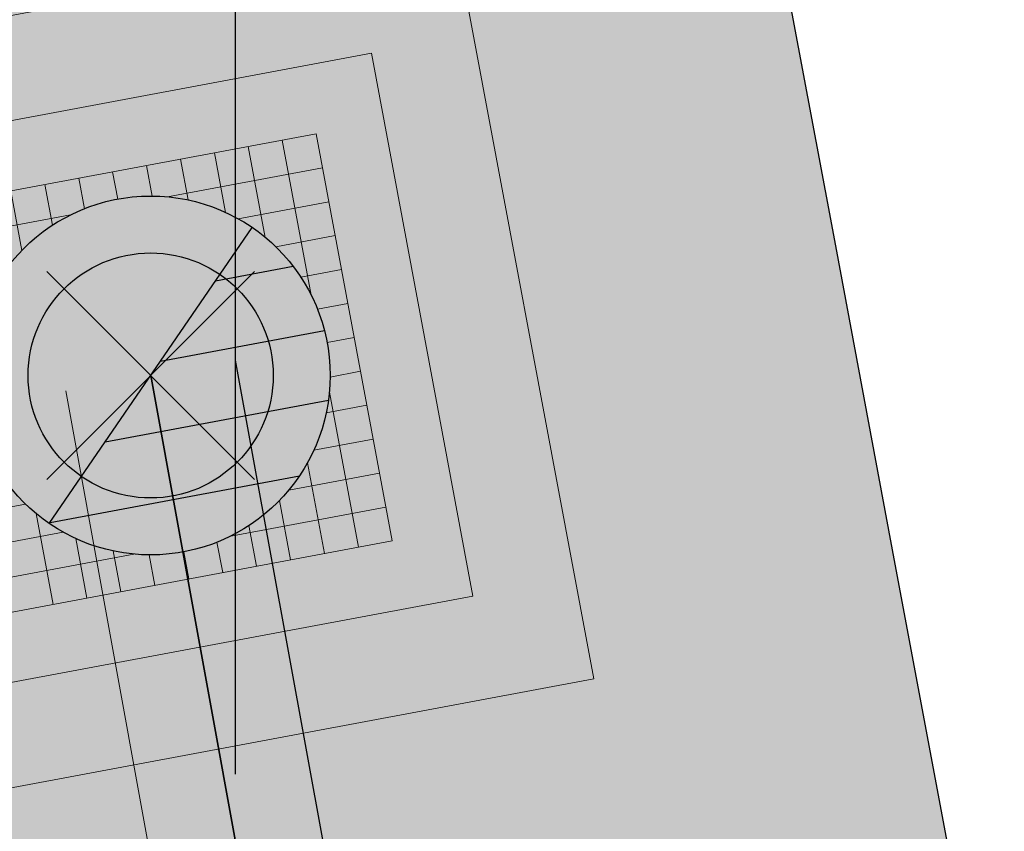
# Model space of a CAD drawing. Extents: x 98477 to 100410, y 398052 to 398969.
# Tile 331 of 374: x 98846.3 to 98847.72, y 398427.01 to 398428.19. Entities that reach past the tile are written whole.
import ezdxf
from ezdxf.enums import TextEntityAlignment as Align

# ---------------------------------------------------------------- set-up
doc = ezdxf.new("R2010")
doc.units = 0
doc.linetypes.add('AL-NUTSTRACE', pattern=[17, 5, -3.5, 0, -3.5, 5])
doc.linetypes.add('RI-DWA', pattern=[9.75, 4.5, -0.75, 0.75, -0.75, 0.75, -0.75, 0.75, -0.75])
for name, color, linetype, lineweight in [('N-GW-hoogtelijn laagte NAP +8.00', 80, 'AL-HOOGTELIJN +8.00', 18), ('N-GW-hoogtelijn laagte NAP +8.50', 70, 'AL-HOOGTELIJN +8.50', 18), ('N-KO-kantverharding', 2, 'Continuous', 25), ('N-RI-DWA b.o.b.', 24, 'Continuous', 25), ('N-RI-DWA hoofdriool', 24, 'RI-DWA', 35), ('N-RI-DWA hoofdriool buiswand', 24, 'Continuous', 13), ('N-RI-DWA put', 1, 'Continuous', 25), ('N-RI-DWA putdeksel', 7, 'Continuous', 18), ('N-RI-DWA putnummer', 24, 'Continuous', 18), ('N-RI-DWA putwand', 7, 'Continuous', 18), ("N-VH-arcering 'MAT' grijs 251", 251, 'Continuous', 18), ('N-VH-arcering printbeton', 8, 'Continuous', 9), ('X-AL-hoogtelijn - Niv 1', 1, 'AL-HOOGTELIJN', 18), ('X-AL-nutstrace VERWERKT', 252, 'AL-NUTSTRACE', 18)]:
    doc.layers.add(name, color=color, linetype=linetype, lineweight=lineweight)
doc.layers.add('X-AL-contourlijnen', color=30, linetype='Continuous', plot=False)
doc.layers.add('X-AL-hulplijn riolering', color=30, linetype='Continuous', plot=False)
doc.styles.add('CS Annotative', font='arial.ttf')
doc.styles.get("Standard").update_dxf_attribs({"font": 'txt.shx'})
doc.linetypes.add('AL-HOOGTELIJN', pattern='A,10,-1.5,["H",Standard,S=0.9,R=0,X=-0.3,Y=-0.45],-1.5,30', length=43)
doc.linetypes.add('AL-HOOGTELIJN +8.00', pattern='A,7.5,-1.5,["+8.00",Standard,S=0.9,R=0,X=-0.3,Y=-0.45],-4.5,22.5', length=36)
doc.linetypes.add('AL-HOOGTELIJN +8.50', pattern='A,7.5,-1.5,["+8.50",Standard,S=0.9,R=0,X=-0.3,Y=-0.45],-4.5,22.5', length=36)

# ---------------------------------------------------------------- blocks, each defined once
blk = doc.blocks.new('*U83')
h = blk.add_hatch()
h.set_pattern_fill('ANSI31', color=256, scale=0.8, angle=145.5930459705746)
h.set_pattern_definition([(190.5930459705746, (-2.801958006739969e-16, -1.704510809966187e-16), (0.01838320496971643, -0.09829576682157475), [])])
h.paths.add_polyline_path([(-0.1469174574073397, -0.2145116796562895, 0.6032799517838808), (0.26, -1.318389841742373e-16, 0.2474427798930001), (0.1469174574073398, 0.2145116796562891)])
at = {"flags": 128}
blk.add_lwpolyline([(-0.1469174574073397, -0.2145116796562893), (0.1469174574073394, 0.2145116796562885)], dxfattribs=at)
blk.add_circle((-6.19353535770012e-17, -1.296321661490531e-16), 0.26)
at = {"layer": 'N-RI-DWA putdeksel', "flags": 128}
blk.add_lwpolyline([(-0.2397376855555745, -0.350036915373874), (0.350036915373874, -0.2397376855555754), (0.2397376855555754, 0.3500369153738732), (-0.3500369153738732, 0.2397376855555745)], close=True, dxfattribs=at)
at = {"layer": 'N-RI-DWA putdeksel', "lineweight": 5, "flags": 128}
for points in [[(0.1414419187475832, 0.3316537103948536), (0.1660510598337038, 0.2000676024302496)], [(0.1905898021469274, 0.3408453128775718), (0.2326111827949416, 0.1161552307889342)], [(0.09229403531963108, 0.3224621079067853), (0.1084036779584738, 0.2363231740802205)], [(-0.006001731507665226, 0.3040789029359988), (0.002243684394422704, 0.2599903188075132)], [(0.02423920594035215, 0.2588676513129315), (0.2489292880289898, 0.3008890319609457)], [(0.04314615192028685, 0.3132705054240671), (0.0541760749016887, 0.254293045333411)], [(-0.1042974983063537, 0.2856956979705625), (-0.09605208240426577, 0.2416071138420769)], [(-0.05514961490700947, 0.2948873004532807), (-0.04779633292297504, 0.2555689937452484)], [(-0.1534453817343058, 0.2765040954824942), (-0.1424154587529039, 0.217526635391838)], [(-0.20259326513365, 0.2673124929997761), (-0.1864836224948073, 0.1811735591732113)], [(0.126534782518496, 0.2271320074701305), (0.2581208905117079, 0.2517411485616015)], [(-0.3408453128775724, 0.1905898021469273), (-0.1161552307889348, 0.2326111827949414)], [(0.1811735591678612, 0.1864836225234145), (0.267312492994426, 0.2025932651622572)], [(0.2175266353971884, 0.1424154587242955), (0.2765040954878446, 0.1534453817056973)], [(0.2416071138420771, 0.09605208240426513), (0.2856956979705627, 0.1042974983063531)], [(0.2555689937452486, 0.04779633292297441), (0.2948873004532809, 0.05514961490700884)], [(0.2599903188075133, -0.002243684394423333), (0.3040789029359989, 0.006001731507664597)], [(0.2588676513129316, -0.02423920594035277), (0.3008890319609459, -0.2489292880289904)], [(0.2542930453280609, -0.05417607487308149), (0.3132705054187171, -0.04314615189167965)], [(0.2363231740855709, -0.1084036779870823), (0.3224621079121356, -0.09229403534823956)], [(0.227132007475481, -0.1265347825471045), (0.2517411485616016, -0.2581208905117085)], [(0.200067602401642, -0.1660510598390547), (0.3316537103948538, -0.1414419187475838)], [(0.1864836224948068, -0.1811735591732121), (0.2025932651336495, -0.2673124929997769)], [(-0.2673124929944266, -0.202593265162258), (-0.1811735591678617, -0.1864836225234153)], [(0.1161552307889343, -0.2326111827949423), (0.340845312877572, -0.1905898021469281)], [(-0.1660510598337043, -0.2000676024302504), (-0.1414419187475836, -0.3316537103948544)], [(-0.2581208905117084, -0.2517411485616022), (-0.1265347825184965, -0.2271320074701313)], [(0.1424154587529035, -0.2175266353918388), (0.1534453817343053, -0.276504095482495)], [(-0.1084036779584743, -0.2363231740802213), (-0.09229403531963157, -0.3224621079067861)], [(0.09605208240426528, -0.2416071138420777), (0.1042974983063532, -0.2856956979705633)], [(-0.05417607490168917, -0.2542930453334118), (-0.04314615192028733, -0.313270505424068)], [(0.04779633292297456, -0.2555689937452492), (0.05514961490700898, -0.2948873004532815)], [(-0.2489292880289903, -0.3008890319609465), (-0.02423920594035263, -0.2588676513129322)], [(-0.002243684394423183, -0.2599903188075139), (0.006001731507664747, -0.3040789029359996)]]:
    blk.add_lwpolyline(points, dxfattribs=at)
at = {"layer": 'N-RI-DWA putwand', "flags": 128}
for points in [[(-0.4395190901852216, -0.641734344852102), (0.6417343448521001, -0.4395190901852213), (0.4395190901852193, 0.6417343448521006), (-0.6417343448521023, 0.4395190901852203)], [(-0.3196502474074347, -0.4667158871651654), (0.4667158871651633, -0.3196502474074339), (0.3196502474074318, 0.4667158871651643), (-0.4667158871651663, 0.3196502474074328)]]:
    blk.add_lwpolyline(points, close=True, dxfattribs=at)
blk = doc.blocks.new('*U230')
at = {"layer": 'X-AL-hulplijn riolering', "flags": 128}
for points in [[(4.403187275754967e-16, -3), (4.403187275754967e-16, 3)], [(1.790723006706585, -9.838359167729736), (4.005566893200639e-16, 2.671894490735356e-16)]]:
    blk.add_lwpolyline(points, dxfattribs=at)
at = {"layer": 'N-RI-DWA b.o.b.', "linetype": 'Continuous', "style": 'CS Annotative'}
blk.add_attdef('B.o.b.rechts', text='', height=0.5000000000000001, rotation=280.3157286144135, dxfattribs=at).set_placement((0.5367922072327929, -0.7154398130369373), align=Align.MIDDLE_LEFT)
blk = doc.blocks.new('*U619')
at = {"layer": 'X-AL-hulplijn riolering'}
for points in [[(-0.6275572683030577, 0.6275572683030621), (7.682743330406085e-16, 0), (0.6275572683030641, 0.6275572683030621, 0.4142135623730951)], [(3.290701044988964e-15, 0), (-0.6275572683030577, -0.6275572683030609, 0.4142135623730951), (0.6275572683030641, -0.6275572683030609)]]:
    blk.add_hatch(color=256, dxfattribs=at).paths.add_polyline_path(points)
for points in [[(0.7530687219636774, -0.7530687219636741), (-0.7530687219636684, 0.7530687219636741)], [(0.7530687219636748, 0.7530687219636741), (-0.7530687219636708, -0.7530687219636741)]]:
    blk.add_lwpolyline(points, dxfattribs=at)
blk.add_circle((3.290701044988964e-15, 0), 0.8875, dxfattribs=at)
at = {"style": 'CS Annotative'}
for tag, height, p in [('HOOGTE', 2.5, (-8.824797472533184, 19.08939705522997)), ('NR', 1.5, (-8.27482803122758, 15.17616114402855))]:
    blk.add_attdef(tag, text='', height=height, rotation=7.999999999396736, dxfattribs=at).set_placement(p, align=Align.MIDDLE_CENTER)

msp = doc.modelspace()

# ---------------------------------------------------------------- hatches: boundary and pattern name
at = {"layer": "N-VH-arcering 'MAT' grijs 251"}
h = msp.add_hatch(color=256, dxfattribs=at)
h.dxf.hatch_style = 1
edge = h.paths.add_edge_path()
edge.add_line((98801.70985258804, 398275.5025756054), (98759.07881222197, 398269.5111736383))
edge.add_arc((98758.55691309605, 398273.2246788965), 3.749999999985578, 188.0000000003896, 277.9999999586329, ccw=False)
edge.add_line((98754.84340783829, 398272.7027797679), (98754.7320693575, 398273.4949942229))
edge.add_arc((98759.43584268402, 398274.1560664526), 4.75000000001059, 98.00000000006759, 188.0000000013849, ccw=False)
edge.add_line((98758.77477045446, 398278.859839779), (98802.64364589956, 398285.0252081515))
edge.add_arc((98800.79960231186, 398298.1462600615), 13.24999999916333, 278.0000000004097, 315.3695932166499)
edge.add_arc((98814.32101528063, 398284.7981743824), 5.750000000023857, 97.99999999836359, 135.3695932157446, ccw=False)
edge.add_line((98813.52076995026, 398290.4922157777), (98817.94515990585, 398291.114023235))
edge.add_arc((98818.74540523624, 398285.4199818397), 5.750000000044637, 8.00000000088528, 97.99999999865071, ccw=False)
edge.add_line((98824.43944663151, 398286.2202271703), (98832.12180180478, 398231.5574297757))
edge.add_arc((98824.4472242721, 398230.4788382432), 7.74999999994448, -36.90337989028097, 8.000000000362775, ccw=False)
edge.add_line((98830.64450586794, 398225.8252159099), (98822.02531955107, 398214.3469478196))
edge.add_arc((98828.62242576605, 398209.3930917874), 8.249999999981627, 143.0966201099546, 188.000000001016)
edge.add_line((98820.45271419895, 398208.2449137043), (98820.95212056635, 398204.6914527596))
edge.add_line((98820.95212056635, 398204.6914527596), (98824.98814049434, 398175.9736787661))
edge.add_line((98824.98814049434, 398175.9736787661), (98826.34507822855, 398166.3185650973))
edge.add_arc((98829.56344945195, 398166.7708776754), 3.249999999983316, 187.9999999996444, 277.9999999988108)
edge.add_line((98830.01576203, 398163.552506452), (98845.49611657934, 398165.7281284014))
edge.add_line((98845.49611657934, 398165.7281284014), (98850.05134969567, 398166.3683246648))
edge.add_line((98850.05134969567, 398166.3683246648), (98871.26042709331, 398169.349066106))
edge.add_line((98871.26042709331, 398169.349066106), (98879.77673248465, 398170.5459547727))
edge.add_line((98879.77673248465, 398170.5459547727), (98895.91810200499, 398172.8144763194))
edge.add_line((98895.91810200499, 398172.8144763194), (98895.01347684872, 398179.2512187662))
edge.add_line((98895.01347684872, 398179.2512187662), (98835.84495974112, 398170.9356259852))
edge.add_arc((98835.18388751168, 398175.6393993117), 4.749999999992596, 188.0000000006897, 277.9999999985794, ccw=False)
edge.add_line((98830.48011418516, 398174.9783270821), (98825.97718274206, 398207.0183491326))
edge.add_arc((98833.65176027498, 398208.096940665), 7.750000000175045, 143.0966201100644, 188.0000000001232, ccw=False)
edge.add_line((98827.4544786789, 398212.7505629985), (98836.07366499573, 398224.2288310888))
edge.add_arc((98829.47655878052, 398229.1826871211), 8.250000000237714, 323.096620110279, 367.9999999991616)
edge.add_line((98837.64627034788, 398230.3308652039), (98837.34238794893, 398232.4931008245))
edge.add_line((98837.34238794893, 398232.4931008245), (98837.34238780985, 398232.493100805))
edge.add_line((98837.34238780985, 398232.493100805), (98829.68786739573, 398286.9578446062))
edge.add_arc((98835.38190879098, 398287.7580899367), 5.749999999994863, 97.99999999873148, 188.0000000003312, ccw=False)
edge.add_line((98834.58166346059, 398293.452131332), (98882.50500414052, 398300.1873176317))
edge.add_arc((98883.61838894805, 398292.2651730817), 8.000000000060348, 11.632034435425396, 97.9999999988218, ccw=False)
edge.add_line((98891.45409032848, 398293.8781776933), (98890.9995, 398296.0865))
edge.add_line((98890.9995, 398296.0865), (98889.023, 398305.688))
edge.add_line((98889.023, 398305.688), (98888.557, 398307.974))
edge.add_line((98888.557, 398307.974), (98887.38477368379, 398314.7597044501))
edge.add_arc((98879.50153614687, 398313.3978799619), 8.00000000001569, -82.00000000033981, 9.801079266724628, ccw=False)
edge.add_line((98880.6149209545, 398305.475735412), (98872.94460748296, 398304.3977431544))
edge.add_arc((98872.42270835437, 398308.1112484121), 3.749999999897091, 189.4265010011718, 278.00000000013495, ccw=False)
edge.add_arc((92946.7354543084, 397324.3039467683), 6003.049999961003, 9.42650100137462, 10.61166010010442)
edge.add_line((98847.1206531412, 398429.7738954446), (98842.31285519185, 398429.0982035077))
edge.add_arc((92946.7354539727, 397324.3039467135), 5998.200000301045, 9.428546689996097, 10.613773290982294, ccw=False)
edge.add_arc((98860.08948650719, 398306.4687901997), 3.840166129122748, -81.43407539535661, 6.657381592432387, ccw=False)
edge.add_line((98860.66146879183, 398302.6714605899), (98847.18483033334, 398300.7774425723))
edge.add_line((98847.18483033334, 398300.7774425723), (98842.62959721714, 398300.1372463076))
edge.add_line((98842.62959721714, 398300.1372463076), (98820.15051205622, 398296.9780169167))
edge.add_arc((98819.35026672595, 398302.672058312), 5.749999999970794, 187.9999999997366, 277.99999999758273, ccw=False)
edge.add_line((98813.65622533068, 398301.8718129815), (98812.30624625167, 398311.4774132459))
edge.add_line((98812.30624625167, 398311.4774132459), (98811.1093575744, 398319.9937186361))
edge.add_line((98811.1093575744, 398319.9937186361), (98809.24443803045, 398333.2633107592))
edge.add_line((98809.24443803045, 398333.2633107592), (98808.67382831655, 398337.3234098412))
edge.add_line((98808.67382831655, 398337.3234098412), (98807.71353391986, 398344.1562595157))
edge.add_line((98807.71353391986, 398344.1562595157), (98807.70657526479, 398344.2057729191))
edge.add_line((98807.70657526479, 398344.2057729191), (98811.66764753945, 398344.7624653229))
edge.add_line((98811.66764753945, 398344.7624653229), (98829.49247277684, 398347.2675811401))
edge.add_line((98829.49247277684, 398347.2675811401), (98831.96814294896, 398347.6155138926))
edge.add_line((98831.96814294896, 398347.6155138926), (98831.06351779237, 398354.0522563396))
edge.add_line((98831.06351779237, 398354.0522563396), (98828.58784762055, 398353.704323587))
edge.add_line((98828.58784762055, 398353.704323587), (98810.76302238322, 398351.1992077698))
edge.add_line((98810.76302238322, 398351.1992077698), (98806.80195010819, 398350.6425153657))
edge.add_line((98806.80195010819, 398350.6425153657), (98806.79499145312, 398350.6920287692))
edge.add_line((98806.79499145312, 398350.6920287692), (98805.14616655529, 398362.4240275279))
edge.add_line((98805.14616655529, 398362.4240275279), (98805.04836903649, 398363.119893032))
edge.add_line((98805.04836903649, 398363.119893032), (98803.99065346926, 398370.6459303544))
edge.add_line((98803.99065346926, 398370.6459303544), (98802.48758397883, 398381.3408254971))
edge.add_line((98802.48758397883, 398381.3408254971), (98801.4298684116, 398388.8668628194))
edge.add_line((98801.4298684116, 398388.8668628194), (98799.92679892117, 398399.561757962))
edge.add_line((98799.92679892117, 398399.561757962), (98798.86908335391, 398407.0877952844))
edge.add_line((98798.86908335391, 398407.0877952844), (98797.36601386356, 398417.7826904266))
edge.add_line((98797.36601386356, 398417.7826904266), (98796.79540414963, 398421.8427895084))
edge.add_line((98796.79540414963, 398421.8427895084), (98795.88382033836, 398428.3290453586))
edge.add_line((98795.88382033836, 398428.3290453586), (98795.87686168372, 398428.3785587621))
edge.add_line((98795.87686168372, 398428.3785587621), (98799.83793395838, 398428.9352511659))
edge.add_line((98799.83793395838, 398428.9352511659), (98817.66275919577, 398431.4403669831))
edge.add_line((98817.66275919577, 398431.4403669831), (98820.13842936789, 398431.7882997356))
edge.add_line((98820.13842936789, 398431.7882997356), (98819.2338042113, 398438.2250421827))
edge.add_line((98819.2338042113, 398438.2250421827), (98816.75813403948, 398437.87710943))
edge.add_line((98816.75813403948, 398437.87710943), (98798.93330880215, 398435.3719936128))
edge.add_line((98798.93330880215, 398435.3719936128), (98794.9722365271, 398434.8153012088))
edge.add_line((98794.9722365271, 398434.8153012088), (98794.96527787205, 398434.8648146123))
edge.add_line((98794.96527787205, 398434.8648146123), (98793.37870452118, 398446.1538705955))
edge.add_line((98793.37870452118, 398446.1538705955), (98792.73850825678, 398450.7091037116))
edge.add_line((98792.73850825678, 398450.7091037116), (98789.33816684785, 398474.9037900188))
edge.add_line((98789.33816684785, 398474.9037900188), (98783.89169246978, 398474.1383379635))
edge.add_line((98783.89169246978, 398474.1383379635), (98786.76317609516, 398453.7066703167))
edge.add_arc((98782.05940276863, 398453.0455980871), 4.750000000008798, -82.0000000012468, 7.999999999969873, ccw=False)
edge.add_line((98782.72047499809, 398448.3418247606), (98773.11487473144, 398446.9918456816))
edge.add_line((98773.11487473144, 398446.9918456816), (98764.5985693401, 398445.7949570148))
edge.add_line((98764.5985693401, 398445.7949570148), (98743.40683266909, 398442.8166526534))
edge.add_line((98743.40683266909, 398442.8166526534), (98734.89052727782, 398441.6197639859))
edge.add_line((98734.89052727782, 398441.6197639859), (98611.80020633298, 398424.3205475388))
edge.add_line((98611.80020633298, 398424.3205475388), (98607.65702311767, 398453.8008279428))
edge.add_arc((98611.6373665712, 398454.1216500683), 3.993251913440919, 101.39182936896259, 184.6081706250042, ccw=False)
edge.add_line((98610.84862924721, 398458.0362323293), (98611.83889731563, 398458.1754054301))
edge.add_line((98611.83889731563, 398458.1754054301), (98639.5664032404, 398462.0722522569))
edge.add_line((98639.5664032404, 398462.0722522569), (98641.54693937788, 398462.3505984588))
edge.add_line((98641.54693937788, 398462.3505984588), (98659.37176461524, 398464.8557142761))
edge.add_line((98659.37176461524, 398464.8557142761), (98661.84743478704, 398465.2036470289))
edge.add_line((98661.84743478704, 398465.2036470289), (98660.94280963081, 398471.6403894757))
edge.add_line((98660.94280963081, 398471.6403894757), (98649.90132066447, 398470.0886093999))
edge.add_line((98649.90132066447, 398470.0886093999), (98624.64948491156, 398466.5396953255))
edge.add_line((98624.64948491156, 398466.5396953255), (98622.66894877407, 398466.2613491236))
edge.add_line((98622.66894877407, 398466.2613491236), (98604.84412353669, 398463.7562333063))
edge.add_line((98604.84412353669, 398463.7562333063), (98602.86358739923, 398463.4778871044))
edge.add_line((98602.86358739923, 398463.4778871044), (98594.9414428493, 398462.3645022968))
edge.add_line((98594.9414428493, 398462.3645022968), (98576.27488975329, 398459.7410893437))
edge.add_line((98576.27488975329, 398459.7410893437), (98577.17951490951, 398453.3043468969))
edge.add_line((98577.17951490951, 398453.3043468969), (98578.1697829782, 398453.4435199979))
edge.add_line((98578.1697829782, 398453.4435199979), (98598.47059208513, 398456.2943364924))
edge.add_arc((98598.79151287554, 398452.3139562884), 3.993296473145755, 11.424909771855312, 94.60953932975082, ccw=False)
edge.add_line((98602.70568277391, 398453.1049624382), (98606.84886598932, 398423.6246820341))
edge.add_line((98606.84886598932, 398423.6246820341), (98548.81915716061, 398415.4691383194))
edge.add_arc((98548.15808493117, 398420.172911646), 4.750000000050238, 188.0000000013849, 277.99999999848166, ccw=False)
edge.add_line((98543.45431160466, 398419.5118394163), (98539.76818545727, 398445.7399897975))
edge.add_line((98539.76818545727, 398445.7399897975), (98538.97597100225, 398445.6286513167))
edge.add_line((98538.97597100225, 398445.6286513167), (98538.73241807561, 398447.361620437))
edge.add_line((98538.73241807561, 398447.361620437), (98534.77134580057, 398446.8049280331))
edge.add_line((98534.77134580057, 398446.8049280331), (98536.52992450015, 398434.2919904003))
edge.add_line((98536.52992450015, 398434.2919904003), (98537.17012076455, 398429.7367572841))
edge.add_line((98537.17012076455, 398429.7367572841), (98538.39484405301, 398421.0223982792))
edge.add_line((98538.39484405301, 398421.0223982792), (98539.03504031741, 398416.467165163))
edge.add_line((98539.03504031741, 398416.467165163), (98541.02521566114, 398402.30633178))
edge.add_line((98541.02521566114, 398402.30633178), (98541.66541192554, 398397.7510986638))
edge.add_line((98541.66541192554, 398397.7510986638), (98543.65558726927, 398383.5902652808))
edge.add_line((98543.65558726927, 398383.5902652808), (98544.29578353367, 398379.0350321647))
edge.add_line((98544.29578353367, 398379.0350321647), (98545.60401068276, 398369.7265123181))
edge.add_arc((98543.87104156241, 398369.4829593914), 1.750000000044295, -82.00000000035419, 7.99999999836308, ccw=False)
edge.add_line((98544.11459448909, 398367.7499902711), (98522.47723718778, 398364.7090580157))
edge.add_line((98522.47723718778, 398364.7090580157), (98523.21485462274, 398359.4606372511))
edge.add_line((98523.21485462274, 398359.4606372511), (98545.05026553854, 398362.5294041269))
edge.add_line((98545.05026553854, 398362.5294041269), (98549.60549865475, 398363.1696003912))
edge.add_line((98549.60549865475, 398363.1696003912), (98564.16243926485, 398365.2154449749))
edge.add_arc((98564.82351149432, 398360.5116716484), 4.749999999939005, 8.000000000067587, 97.99999999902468, ccw=False)
edge.add_line((98569.5272848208, 398361.172743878), (98576.49985717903, 398311.5603136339))
edge.add_arc((98571.7960838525, 398310.8992414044), 4.749999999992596, -82.0000000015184, 7.999999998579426, ccw=False)
edge.add_line((98572.45715608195, 398306.1954680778), (98563.84182388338, 398304.9846620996))
edge.add_line((98563.84182388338, 398304.9846620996), (98559.28659076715, 398304.3444658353))
edge.add_line((98559.28659076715, 398304.3444658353), (98541.0161448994, 398301.7767221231))
edge.add_line((98541.0161448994, 398301.7767221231), (98541.7537623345, 398296.5283013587))
edge.add_line((98541.7537623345, 398296.5283013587), (98553.88454617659, 398298.2331718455))
edge.add_arc((98554.12809910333, 398296.5002027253), 1.749999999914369, 7.999999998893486, 98.0000000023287, ccw=False)
edge.add_line((98555.86106822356, 398296.7437556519), (98557.35022040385, 398286.1478873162))
edge.add_line((98557.35022040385, 398286.1478873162), (98557.99041666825, 398281.5926542))
edge.add_line((98557.99041666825, 398281.5926542), (98560.13368242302, 398266.3425259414))
edge.add_line((98560.13368242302, 398266.3425259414), (98560.77387868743, 398261.7872928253))
edge.add_line((98560.77387868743, 398261.7872928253), (98562.9171444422, 398246.5371645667))
edge.add_line((98562.9171444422, 398246.5371645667), (98563.5573407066, 398241.9819314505))
edge.add_line((98563.5573407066, 398241.9819314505), (98565.70060646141, 398226.7318031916))
edge.add_line((98565.70060646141, 398226.7318031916), (98566.34080272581, 398222.1765700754))
edge.add_line((98566.34080272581, 398222.1765700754), (98567.56552601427, 398213.4622110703))
edge.add_line((98567.56552601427, 398213.4622110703), (98568.20572227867, 398208.9069779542))
edge.add_line((98568.20572227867, 398208.9069779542), (98576.53105717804, 398149.6691420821))
edge.add_line((98576.53105717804, 398149.6691420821), (98576.55610833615, 398149.4908938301))
edge.add_line((98576.55610833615, 398149.4908938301), (98535.4599834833, 398143.7152101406))
edge.add_line((98535.4599834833, 398143.7152101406), (98536.3465161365, 398137.4072025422))
edge.add_line((98536.3465161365, 398137.4072025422), (98537.33678420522, 398137.5463756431))
edge.add_line((98537.33678420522, 398137.5463756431), (98577.44264098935, 398143.1828862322))
edge.add_line((98577.44264098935, 398143.1828862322), (98578.76478544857, 398133.7753395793))
edge.add_line((98578.76478544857, 398133.7753395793), (98538.65892866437, 398128.1388289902))
edge.add_line((98538.65892866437, 398128.1388289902), (98537.66866059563, 398127.9996558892))
edge.add_line((98537.66866059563, 398127.9996558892), (98538.57328575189, 398121.5629134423))
edge.add_line((98538.57328575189, 398121.5629134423), (98579.66941060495, 398127.3385971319))
edge.add_line((98579.66941060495, 398127.3385971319), (98579.67636925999, 398127.2890837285))
edge.add_line((98579.67636925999, 398127.2890837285), (98580.7660946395, 398119.5352847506))
edge.add_line((98580.7660946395, 398119.5352847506), (98582.57534495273, 398106.6617998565))
edge.add_line((98582.57534495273, 398106.6617998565), (98583.06245080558, 398103.1958616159))
edge.add_line((98583.06245080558, 398103.1958616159), (98584.87170111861, 398090.3223767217))
edge.add_line((98584.87170111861, 398090.3223767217), (98585.35880697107, 398086.8564384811))
edge.add_line((98585.35880697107, 398086.8564384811), (98587.16805728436, 398073.9829535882))
edge.add_line((98587.16805728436, 398073.9829535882), (98588.14928671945, 398067.0011433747))
edge.add_arc((98585.92118356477, 398066.6880038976), 2.249999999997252, -71.05267843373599, 7.999999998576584, ccw=False)
edge.add_line((98586.6517556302, 398064.5599145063), (98587.08769329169, 398064.7095716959))
edge.add_line((98587.08769329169, 398064.7095716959), (98595.76511800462, 398067.6885274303))
edge.add_line((98595.76511800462, 398067.6885274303), (98596.09256923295, 398067.8009412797))
edge.add_arc((98595.36199716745, 398069.9290306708), 2.249999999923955, 187.9999999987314, 288.947321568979, ccw=False)
edge.add_line((98593.13389401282, 398069.6158911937), (98582.46560133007, 398145.5247379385))
edge.add_arc((98587.16937465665, 398146.1858101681), 4.750000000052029, 98.00000000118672, 187.9999999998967, ccw=False)
edge.add_line((98586.50830242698, 398150.8895834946), (98609.06670264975, 398154.0599598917))
edge.add_line((98609.06670264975, 398154.0599598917), (98621.30783352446, 398156.2004915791))
edge.add_line((98621.30783352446, 398156.2004915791), (98618.71337939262, 398174.6609919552))
edge.add_line((98618.71337939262, 398174.6609919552), (98600.88855415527, 398172.155876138))
edge.add_line((98600.88855415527, 398172.155876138), (98602.70587460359, 398159.2249692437))
edge.add_line((98602.70587460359, 398159.2249692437), (98585.67326382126, 398156.8311919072))
edge.add_arc((98585.08617653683, 398161.633146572), 4.837710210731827, 189.0296070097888, 276.97039299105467, ccw=False)
edge.add_line((98580.30841826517, 398160.8738930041), (98573.6350680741, 398208.3572469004))
edge.add_line((98573.6350680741, 398208.3572469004), (98572.71652560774, 398214.8930161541))
edge.add_line((98572.71652560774, 398214.8930161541), (98570.01656744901, 398234.1042166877))
edge.add_line((98570.01656744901, 398234.1042166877), (98569.09802498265, 398240.6399859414))
edge.add_line((98569.09802498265, 398240.6399859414), (98568.63179509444, 398243.9573839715))
edge.add_line((98568.63179509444, 398243.9573839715), (98568.16556520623, 398247.2747820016))
edge.add_arc((98572.86933853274, 398247.9358542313), 4.74999999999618, 98.00000000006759, 188.0000000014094, ccw=False)
edge.add_line((98572.20826630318, 398252.6396275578), (98597.85620928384, 398256.2442108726))
edge.add_line((98597.85620928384, 398256.2442108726), (98604.39197853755, 398257.1627533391))
edge.add_line((98604.39197853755, 398257.1627533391), (98619.64210679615, 398259.3060190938))
edge.add_line((98619.64210679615, 398259.3060190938), (98626.17787604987, 398260.2245615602))
edge.add_line((98626.17787604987, 398260.2245615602), (98639.44746817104, 398262.089481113))
edge.add_line((98639.44746817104, 398262.089481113), (98639.4969815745, 398262.096439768))
edge.add_line((98639.4969815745, 398262.096439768), (98640.05367397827, 398258.1353674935))
edge.add_line((98640.05367397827, 398258.1353674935), (98641.8629242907, 398245.2618825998))
edge.add_line((98641.8629242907, 398245.2618825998), (98642.14127049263, 398243.2813464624))
edge.add_line((98642.14127049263, 398243.2813464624), (98643.25465530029, 398235.3592019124))
edge.add_line((98643.25465530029, 398235.3592019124), (98644.5767997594, 398225.9516552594))
edge.add_line((98644.5767997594, 398225.9516552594), (98646.03811731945, 398215.5538405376))
edge.add_line((98646.03811731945, 398215.5538405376), (98646.38605007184, 398213.0781703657))
edge.add_line((98646.38605007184, 398213.0781703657), (98652.82279251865, 398213.9827955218))
edge.add_line((98652.82279251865, 398213.9827955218), (98652.47485976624, 398216.4584656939))
edge.add_line((98652.47485976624, 398216.4584656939), (98651.70940771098, 398221.904940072))
edge.add_line((98651.70940771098, 398221.904940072), (98651.43106150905, 398223.8854762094))
edge.add_line((98651.43106150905, 398223.8854762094), (98649.62181119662, 398236.758961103))
edge.add_line((98649.62181119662, 398236.758961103), (98649.34346499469, 398238.7394972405))
edge.add_line((98649.34346499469, 398238.7394972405), (98646.49041642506, 398259.0399926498))
edge.add_line((98646.49041642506, 398259.0399926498), (98645.93372402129, 398263.0010649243))
edge.add_line((98645.93372402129, 398263.0010649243), (98645.98323742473, 398263.0080235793))
edge.add_line((98645.98323742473, 398263.0080235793), (98654.39783815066, 398264.1906185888))
edge.add_line((98654.39783815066, 398264.1906185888), (98722.62535253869, 398273.7793704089))
edge.add_line((98722.62535253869, 398273.7793704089), (98731.14165792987, 398274.9762590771))
edge.add_line((98731.14165792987, 398274.9762590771), (98743.97026282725, 398276.7792019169))
edge.add_arc((98744.55735011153, 398271.9772472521), 4.837710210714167, 9.02960700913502, 96.9703929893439, ccw=False)
edge.add_line((98749.33510838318, 398272.73650082), (98750.7268393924, 398262.8338201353))
edge.add_line((98750.7268393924, 398262.8338201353), (98752.41029510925, 398263.0704144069))
edge.add_line((98752.41029510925, 398263.0704144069), (98756.96552822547, 398263.7106106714))
edge.add_line((98756.96552822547, 398263.7106106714), (98772.21565648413, 398265.8538764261))
edge.add_line((98772.21565648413, 398265.8538764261), (98776.77088960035, 398266.4940726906))
edge.add_line((98776.77088960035, 398266.4940726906), (98795.98209013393, 398269.1940308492))
edge.add_line((98795.98209013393, 398269.1940308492), (98800.53732325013, 398269.8342271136))
edge.add_line((98800.53732325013, 398269.8342271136), (98802.46834598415, 398270.1056146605))
edge.add_line((98802.46834598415, 398270.1056146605), (98801.70985258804, 398275.5025756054))
edge = h.paths.add_edge_path(flags=16)
edge.add_line((98744.0622075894, 398333.4636472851), (98751.98435213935, 398334.5770320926))
edge.add_line((98751.98435213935, 398334.5770320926), (98753.96600319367, 398334.8555349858))
edge.add_line((98753.96600319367, 398334.8555349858), (98764.36270300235, 398336.316695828))
edge.add_line((98764.36270300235, 398336.316695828), (98764.36270299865, 398336.3166958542))
edge.add_line((98764.36270299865, 398336.3166958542), (98766.34323913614, 398336.5950420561))
edge.add_line((98766.34323913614, 398336.5950420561), (98774.26538368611, 398337.7084268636))
edge.add_line((98774.26538368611, 398337.7084268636), (98774.24729118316, 398337.8371617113))
edge.add_line((98774.24729118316, 398337.8371617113), (98802.48973650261, 398341.8063785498))
edge.add_line((98802.48973650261, 398341.8063785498), (98803.0185942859, 398338.0433598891))
edge.add_line((98803.0185942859, 398338.0433598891), (98808.47417984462, 398299.2248515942))
edge.add_arc((98800.79960231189, 398298.1462600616), 7.750000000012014, -82.00000000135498, 8.000000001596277, ccw=False)
edge.add_line((98801.87819384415, 398290.4716825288), (98771.96746476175, 398286.2680036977))
edge.add_line((98771.96746476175, 398286.2680036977), (98767.41223164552, 398285.6278074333))
edge.add_line((98767.41223164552, 398285.6278074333), (98755.13290759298, 398283.9020609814))
edge.add_line((98755.13290759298, 398283.9020609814), (98746.61660220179, 398282.7051723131))
edge.add_line((98746.61660220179, 398282.7051723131), (98730.37620587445, 398280.4227334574))
edge.add_line((98730.37620587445, 398280.4227334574), (98721.85990048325, 398279.2258447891))
edge.add_line((98721.85990048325, 398279.2258447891), (98654.3282516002, 398269.7348904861))
edge.add_arc((98653.66717937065, 398274.4386638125), 4.749999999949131, 187.9999999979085, 277.9999999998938, ccw=False)
edge.add_line((98648.96340604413, 398273.7775915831), (98644.1340994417, 398308.1398935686))
edge.add_line((98644.1340994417, 398308.1398935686), (98642.93721077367, 398316.6561989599))
edge.add_line((98642.93721077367, 398316.6561989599), (98640.29988051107, 398335.4217788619))
edge.add_line((98640.29988051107, 398335.4217788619), (98638.12129075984, 398335.1155980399))
edge.add_line((98638.12129075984, 398335.1155980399), (98637.23004949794, 398334.990342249))
edge.add_line((98637.23004949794, 398334.990342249), (98635.05145974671, 398334.6841614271))
edge.add_line((98635.05145974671, 398334.6841614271), (98635.74036659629, 398329.7823344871))
edge.add_line((98635.74036659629, 398329.7823344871), (98636.93725526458, 398321.266029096))
edge.add_line((98636.93725526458, 398321.266029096), (98638.384655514, 398310.967241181))
edge.add_line((98638.384655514, 398310.967241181), (98639.02485177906, 398306.4120080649))
edge.add_line((98639.02485177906, 398306.4120080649), (98641.16811753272, 398291.1618798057))
edge.add_line((98641.16811753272, 398291.1618798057), (98642.36500620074, 398282.6455744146))
edge.add_line((98642.36500620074, 398282.6455744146), (98643.71498527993, 398273.0399741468))
edge.add_arc((98639.01121195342, 398272.3789019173), 4.749999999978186, -82.00000000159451, 7.999999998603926, ccw=False)
edge.add_line((98639.67228418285, 398267.6751285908), (98619.32227537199, 398264.8151213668))
edge.add_line((98619.32227537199, 398264.8151213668), (98614.27190822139, 398264.1053385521))
edge.add_line((98614.27190822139, 398264.1053385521), (98593.92189940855, 398261.2453313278))
edge.add_arc((98593.26082717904, 398265.9491046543), 4.750000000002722, 188.0000000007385, 277.9999999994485, ccw=False)
edge.add_line((98588.55705385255, 398265.2880324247), (98581.77932383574, 398313.5140873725))
edge.add_line((98581.77932383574, 398313.5140873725), (98580.58243516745, 398322.0303927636))
edge.add_line((98580.58243516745, 398322.0303927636), (98575.23122943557, 398360.1062000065))
edge.add_line((98575.23122943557, 398360.1062000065), (98574.59103317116, 398364.6614331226))
edge.add_line((98574.59103317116, 398364.6614331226), (98572.66348572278, 398378.3766458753))
edge.add_line((98572.66348572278, 398378.3766458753), (98571.18825085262, 398388.8734874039))
edge.add_line((98571.18825085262, 398388.8734874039), (98568.51612731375, 398407.8866343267))
edge.add_arc((98573.21990064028, 398408.5477065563), 4.750000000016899, 97.9999999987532, 188.0000000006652, ccw=False)
edge.add_line((98572.55882841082, 398413.2514798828), (98607.11918401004, 398418.1086211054))
edge.add_line((98607.11918401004, 398418.1086211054), (98607.61431804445, 398418.1782076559))
edge.add_line((98607.61431804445, 398418.1782076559), (98611.58353488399, 398389.9357623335))
edge.add_line((98611.58353488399, 398389.9357623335), (98611.454800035, 398389.9176698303))
edge.add_line((98611.454800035, 398389.9176698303), (98613.2640503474, 398377.0441849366))
edge.add_line((98613.2640503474, 398377.0441849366), (98613.33363689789, 398376.5490509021))
edge.add_line((98613.33363689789, 398376.5490509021), (98626.20712179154, 398378.3583012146))
edge.add_line((98626.20712179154, 398378.3583012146), (98628.18765792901, 398378.6366474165))
edge.add_line((98628.18765792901, 398378.6366474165), (98636.10980247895, 398379.7500322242))
edge.add_line((98636.10980247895, 398379.7500322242), (98648.36932117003, 398381.4729952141))
edge.add_line((98648.36932117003, 398381.4729952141), (98647.4646960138, 398387.9097376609))
edge.add_line((98647.4646960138, 398387.9097376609), (98634.59121112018, 398386.1004873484))
edge.add_line((98634.59121112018, 398386.1004873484), (98632.49184281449, 398385.8054403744))
edge.add_line((98632.49184281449, 398385.8054403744), (98619.73719008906, 398384.0128908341))
edge.add_line((98619.73719008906, 398384.0128908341), (98617.50908693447, 398383.6997513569))
edge.add_line((98617.50908693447, 398383.6997513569), (98612.56565838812, 398418.8740731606))
edge.add_line((98612.56565838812, 398418.8740731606), (98613.06079242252, 398418.943659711))
edge.add_line((98613.06079242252, 398418.943659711), (98667.57504960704, 398426.6051389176))
edge.add_line((98667.57504960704, 398426.6051389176), (98722.08930679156, 398434.2666181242))
edge.add_line((98722.08930679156, 398434.2666181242), (98726.14940587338, 398434.8372278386))
edge.add_line((98726.14940587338, 398434.8372278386), (98759.42241298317, 398439.51344403))
edge.add_line((98759.42241298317, 398439.51344403), (98763.48251206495, 398440.084053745))
edge.add_line((98763.48251206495, 398440.084053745), (98783.48592705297, 398442.8953503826))
edge.add_arc((98784.14699928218, 398438.191577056), 4.750000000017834, 8.000000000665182, 97.99999999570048, ccw=False)
edge.add_line((98788.85077260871, 398438.8526492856), (98795.6145853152, 398390.7256211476))
edge.add_arc((98790.91081198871, 398390.064548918), 4.749999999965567, -82.00000000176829, 8.000000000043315, ccw=False)
edge.add_line((98791.57188421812, 398385.3607755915), (98787.36324492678, 398384.7692899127))
edge.add_line((98787.36324492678, 398384.7692899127), (98774.48976003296, 398382.9600396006))
edge.add_line((98774.48976003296, 398382.9600396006), (98766.12199485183, 398381.7840268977))
edge.add_line((98766.12199485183, 398381.7840268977), (98766.07248144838, 398381.7770682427))
edge.add_line((98766.07248144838, 398381.7770682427), (98764.94517930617, 398389.7982395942))
edge.add_line((98764.94517930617, 398389.7982395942), (98762.09213076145, 398410.0987350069))
edge.add_line((98762.09213076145, 398410.0987350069), (98761.95295766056, 398411.0890030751))
edge.add_line((98761.95295766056, 398411.0890030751), (98755.5162152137, 398410.1843779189))
edge.add_line((98755.5162152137, 398410.1843779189), (98755.65538831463, 398409.1941098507))
edge.add_line((98755.65538831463, 398409.1941098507), (98758.50843688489, 398388.893614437))
edge.add_line((98758.50843688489, 398388.893614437), (98759.63573900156, 398380.8724430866))
edge.add_line((98759.63573900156, 398380.8724430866), (98759.5862255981, 398380.8654844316))
edge.add_line((98759.5862255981, 398380.8654844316), (98748.79230364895, 398379.3484976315))
edge.add_line((98748.79230364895, 398379.3484976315), (98744.23707053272, 398378.7083013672))
edge.add_line((98744.23707053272, 398378.7083013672), (98741.31577972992, 398378.2977407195))
edge.add_line((98741.31577972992, 398378.2977407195), (98735.86930535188, 398377.532288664))
edge.add_line((98735.86930535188, 398377.532288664), (98732.94801454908, 398377.1217280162))
edge.add_line((98732.94801454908, 398377.1217280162), (98728.39278143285, 398376.4815317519))
edge.add_line((98728.39278143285, 398376.4815317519), (98718.31915239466, 398375.0657755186))
edge.add_arc((98720.44154218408, 398359.9641874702), 15.25000000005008, 97.9999999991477, 128.0000000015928)
edge.add_line((98711.052704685, 398371.9813514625), (98707.24934533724, 398369.0098414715))
edge.add_line((98707.24934533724, 398369.0098414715), (98710.51235115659, 398364.8333844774))
edge.add_line((98710.51235115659, 398364.8333844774), (98713.62044188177, 398367.261691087))
edge.add_arc((98721.25410813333, 398357.3241039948), 12.53110121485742, 99.37790491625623, 127.53006232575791, ccw=False)
edge.add_line((98719.21222162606, 398369.6877279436), (98728.55711414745, 398371.001066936))
edge.add_line((98728.55711414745, 398371.001066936), (98733.11234726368, 398371.6412632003))
edge.add_line((98733.11234726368, 398371.6412632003), (98743.90626921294, 398373.1582500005))
edge.add_line((98743.90626921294, 398373.1582500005), (98752.42257460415, 398374.3551386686))
edge.add_line((98752.42257460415, 398374.3551386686), (98763.21649655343, 398375.8721254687))
edge.add_line((98763.21649655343, 398375.8721254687), (98767.77172966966, 398376.512321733))
edge.add_line((98767.77172966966, 398376.512321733), (98793.32064568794, 398380.102987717))
edge.add_arc((98793.7681908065, 398376.2908113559), 3.838357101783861, 9.304190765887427, 96.69580920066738, ccw=False)
edge.add_line((98797.55605007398, 398376.9113815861), (98799.60189465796, 398362.3544409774))
edge.add_line((98799.60189465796, 398362.3544409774), (98801.64078058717, 398347.8470137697))
edge.add_line((98801.64078058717, 398347.8470137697), (98801.71036713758, 398347.3518797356))
edge.add_line((98801.71036713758, 398347.3518797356), (98773.46792181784, 398343.3826628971))
edge.add_line((98773.46792181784, 398343.3826628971), (98773.36075853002, 398344.1451693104))
edge.add_line((98773.36075853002, 398344.1451693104), (98770.8850883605, 398343.7972365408))
edge.add_line((98770.8850883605, 398343.7972365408), (98758.01160346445, 398341.9879862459))
edge.add_line((98758.01160346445, 398341.9879862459), (98756.03106732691, 398341.7096400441))
edge.add_line((98756.03106732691, 398341.7096400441), (98743.15758242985, 398339.900389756))
edge.add_line((98743.15758242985, 398339.900389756), (98743.15758243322, 398339.9003897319))
edge.add_line((98743.15758243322, 398339.9003897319), (98742.16731436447, 398339.761216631))
edge.add_line((98742.16731436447, 398339.761216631), (98743.07193952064, 398333.3244741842))
edge.add_line((98743.07193952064, 398333.3244741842), (98744.0622075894, 398333.4636472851))
edge = h.paths.add_edge_path(flags=16)
edge.add_line((98545.99047331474, 398402.9031704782), (98545.73996173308, 398404.6856530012))
edge.add_arc((98550.44373505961, 398405.3467252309), 4.750000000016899, 98.00000000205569, 188.0000000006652, ccw=False)
edge.add_line((98549.78266282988, 398410.0504985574), (98557.70480737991, 398411.1638833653))
edge.add_arc((98558.36587960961, 398406.4601100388), 4.750000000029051, 8.000000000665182, 98.00000000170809, ccw=False)
edge.add_line((98563.06965293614, 398407.1211822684), (98563.35495779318, 398405.0911327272))
edge.add_line((98563.35495779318, 398405.0911327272), (98565.09462155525, 398392.7127818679))
edge.add_line((98565.09462155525, 398392.7127818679), (98565.44255430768, 398390.237111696))
edge.add_line((98565.44255430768, 398390.237111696), (98567.18221806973, 398377.8587608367))
edge.add_line((98567.18221806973, 398377.8587608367), (98567.46752292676, 398375.8287112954))
edge.add_arc((98562.76374960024, 398375.1676390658), 4.749999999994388, -82.00000000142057, 7.9999999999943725, ccw=False)
edge.add_line((98563.42482182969, 398370.4638657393), (98555.50267727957, 398369.3504809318))
edge.add_arc((98554.84160505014, 398374.0542542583), 4.749999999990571, 187.9999999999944, 277.99999999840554, ccw=False)
edge.add_line((98550.13783172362, 398373.3931820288), (98549.88732014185, 398375.1756645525))
edge.add_line((98549.88732014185, 398375.1756645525), (98548.07806982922, 398388.0491494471))
edge.add_line((98548.07806982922, 398388.0491494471), (98547.79972362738, 398390.0296855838))
edge.add_line((98547.79972362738, 398390.0296855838), (98545.99047331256, 398402.9031704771))
edge = h.paths.add_edge_path(flags=16)
edge.add_line((98580.97427237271, 398279.7231952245), (98580.69592617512, 398281.7037313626))
edge.add_line((98580.69592617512, 398281.7037313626), (98579.23460861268, 398292.1015460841))
edge.add_line((98579.23460861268, 398292.1015460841), (98578.55961907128, 398296.9043462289))
edge.add_arc((98573.85584574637, 398296.2432739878), 4.750000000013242, 8.000000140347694, 98.00000000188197)
edge.add_line((98573.19477351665, 398300.9470473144), (98565.5697093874, 398299.8754144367))
edge.add_arc((98566.23078161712, 398295.1716411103), 4.749999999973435, 98.00000000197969, 186.1903587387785)
edge.add_line((98561.5084782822, 398294.6594387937), (98561.50613232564, 398294.659109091))
edge.add_line((98561.50613232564, 398294.659109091), (98563.66331539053, 398279.3099540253))
edge.add_line((98563.66331539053, 398279.3099540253), (98563.94166159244, 398277.329417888))
edge.add_line((98563.94166159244, 398277.329417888), (98566.09884465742, 398261.9802628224))
edge.add_line((98566.09884465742, 398261.9802628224), (98566.10119061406, 398261.980592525))
edge.add_arc((98570.78174201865, 398262.7898752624), 4.749999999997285, 189.8096412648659, 277.9999999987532)
edge.add_line((98571.4428142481, 398258.0861019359), (98579.06787837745, 398259.1577348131))
edge.add_arc((98578.406806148, 398263.8615081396), 4.749999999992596, 277.9999999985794, 367.9999999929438)
edge.add_line((98583.11057947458, 398264.5225803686), (98582.43558993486, 398269.325380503))
edge.add_line((98582.43558993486, 398269.325380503), (98580.97427237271, 398279.7231952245))
edge = h.paths.add_edge_path(flags=16)
edge.add_line((98615.08128089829, 398162.7819088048), (98614.48868373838, 398166.998456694))
edge.add_arc((98612.75571461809, 398166.7549037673), 1.749999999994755, 8.000000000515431, 98.00000000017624)
edge.add_line((98612.51216169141, 398168.4878728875), (98608.55108941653, 398167.9311804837))
edge.add_arc((98608.79464234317, 398166.1982113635), 1.749999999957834, 97.99999999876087, 188.000000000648)
edge.add_line((98607.06167322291, 398165.9546584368), (98607.65427038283, 398161.7381105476))
edge.add_arc((98609.38723950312, 398161.9816634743), 1.749999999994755, 188.0000000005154, 277.999999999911)
edge.add_line((98609.6307924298, 398160.248694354), (98613.59186470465, 398160.8053867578))
edge.add_arc((98613.348311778, 398162.5383558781), 1.749999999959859, 277.9999999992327, 368.0000000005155)
at = {"layer": 'N-VH-arcering printbeton'}
h = msp.add_hatch(dxfattribs=at)
h.set_pattern_fill('CS-PRINTBETON', color=256)
h.set_pattern_definition([(45, (0, 0), (-0.3535533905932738, 0.3535533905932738), []), (45, (0.35, 0), (-0.3535533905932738, 0.3535533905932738), [0.5000000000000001, -0.2])])
edge = h.paths.add_edge_path()
edge.add_line((98810.2397897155, 398338.7552844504), (98834.00622336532, 398342.0954388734))
edge.add_line((98834.00622336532, 398342.0954388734), (98831.50110754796, 398359.9202641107))
edge.add_line((98831.50110754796, 398359.9202641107), (98807.73467389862, 398356.5801096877))
edge.add_line((98807.73467389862, 398356.5801096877), (98798.4100761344, 398422.9280702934))
edge.add_line((98798.4100761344, 398422.9280702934), (98822.1765097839, 398426.2682247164))
edge.add_line((98822.1765097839, 398426.2682247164), (98819.67139396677, 398444.0930499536))
edge.add_line((98819.67139396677, 398444.0930499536), (98795.90496031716, 398440.7528955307))
edge.add_line((98795.90496031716, 398440.7528955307), (98791.07113596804, 398475.1473429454))
edge.add_line((98791.07113596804, 398475.1473429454), (98789.33816684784, 398474.9037900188))
edge.add_line((98789.33816684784, 398474.9037900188), (98792.73850825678, 398450.7091037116))
edge.add_line((98792.73850825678, 398450.7091037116), (98793.37870452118, 398446.1538705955))
edge.add_line((98793.37870452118, 398446.1538705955), (98794.9722365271, 398434.8153012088))
edge.add_line((98794.9722365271, 398434.8153012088), (98796.72501100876, 398435.0616375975))
edge.add_line((98796.72501100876, 398435.0616375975), (98796.08063955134, 398439.6465787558))
edge.add_line((98796.08063955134, 398439.6465787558), (98798.28893734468, 398439.956934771))
edge.add_line((98798.28893734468, 398439.956934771), (98798.23744329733, 398440.3233339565))
edge.add_line((98798.23744329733, 398440.3233339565), (98816.06226853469, 398442.8284497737))
edge.add_line((98816.06226853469, 398442.8284497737), (98816.11376258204, 398442.4620505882))
edge.add_line((98816.11376258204, 398442.4620505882), (98818.22303356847, 398442.7584892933))
edge.add_line((98818.22303356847, 398442.7584892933), (98818.86740502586, 398438.1735481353))
edge.add_line((98818.86740502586, 398438.1735481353), (98819.2338042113, 398438.2250421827))
edge.add_line((98819.2338042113, 398438.2250421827), (98820.13842936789, 398431.7882997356))
edge.add_line((98820.13842936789, 398431.7882997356), (98819.77203018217, 398431.7368056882))
edge.add_line((98819.77203018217, 398431.7368056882), (98820.41640163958, 398427.15186453))
edge.add_line((98820.41640163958, 398427.15186453), (98818.30713065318, 398426.8554258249))
edge.add_line((98818.30713065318, 398426.8554258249), (98818.35862470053, 398426.4890266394))
edge.add_line((98818.35862470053, 398426.4890266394), (98800.53379946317, 398423.9839108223))
edge.add_line((98800.53379946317, 398423.9839108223), (98800.48230541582, 398424.3503100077))
edge.add_line((98800.48230541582, 398424.3503100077), (98798.27400762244, 398424.0399539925))
edge.add_line((98798.27400762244, 398424.0399539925), (98797.629636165, 398428.6248951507))
edge.add_line((98797.629636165, 398428.6248951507), (98795.87686168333, 398428.378558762))
edge.add_line((98795.87686168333, 398428.378558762), (98796.79540414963, 398421.8427895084))
edge.add_line((98796.79540414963, 398421.8427895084), (98797.36601386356, 398417.7826904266))
edge.add_line((98797.36601386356, 398417.7826904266), (98798.86908335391, 398407.0877952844))
edge.add_line((98798.86908335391, 398407.0877952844), (98799.92679892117, 398399.561757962))
edge.add_line((98799.92679892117, 398399.561757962), (98801.4298684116, 398388.8668628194))
edge.add_line((98801.4298684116, 398388.8668628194), (98802.48758397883, 398381.3408254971))
edge.add_line((98802.48758397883, 398381.3408254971), (98803.99065346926, 398370.6459303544))
edge.add_line((98803.99065346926, 398370.6459303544), (98805.04836903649, 398363.119893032))
edge.add_line((98805.04836903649, 398363.119893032), (98805.14616655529, 398362.4240275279))
edge.add_line((98805.14616655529, 398362.4240275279), (98806.80195010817, 398350.6425153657))
edge.add_line((98806.80195010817, 398350.6425153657), (98808.55472458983, 398350.8888517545))
edge.add_line((98808.55472458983, 398350.8888517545), (98807.9103531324, 398355.4737929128))
edge.add_line((98807.9103531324, 398355.4737929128), (98810.11865092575, 398355.784148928))
edge.add_line((98810.11865092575, 398355.784148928), (98810.0671568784, 398356.1505481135))
edge.add_line((98810.0671568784, 398356.1505481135), (98827.89198211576, 398358.6556639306))
edge.add_line((98827.89198211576, 398358.6556639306), (98827.94347616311, 398358.2892647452))
edge.add_line((98827.94347616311, 398358.2892647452), (98830.05274714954, 398358.5857034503))
edge.add_line((98830.05274714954, 398358.5857034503), (98830.69711860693, 398354.0007622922))
edge.add_line((98830.69711860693, 398354.0007622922), (98831.06351779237, 398354.0522563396))
edge.add_line((98831.06351779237, 398354.0522563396), (98831.96814294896, 398347.6155138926))
edge.add_line((98831.96814294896, 398347.6155138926), (98831.60174376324, 398347.5640198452))
edge.add_line((98831.60174376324, 398347.5640198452), (98832.24611522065, 398342.979078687))
edge.add_line((98832.24611522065, 398342.979078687), (98830.13684423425, 398342.6826399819))
edge.add_line((98830.13684423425, 398342.6826399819), (98830.1883382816, 398342.3162407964))
edge.add_line((98830.1883382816, 398342.3162407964), (98812.36351304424, 398339.8111249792))
edge.add_line((98812.36351304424, 398339.8111249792), (98812.31201899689, 398340.1775241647))
edge.add_line((98812.31201899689, 398340.1775241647), (98810.10372120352, 398339.8671681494))
edge.add_line((98810.10372120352, 398339.8671681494), (98809.45934974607, 398344.4521093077))
edge.add_line((98809.45934974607, 398344.4521093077), (98807.70657526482, 398344.2057729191))
edge.add_line((98807.70657526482, 398344.2057729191), (98808.67382831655, 398337.3234098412))
edge.add_line((98808.67382831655, 398337.3234098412), (98809.24443803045, 398333.2633107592))
edge.add_line((98809.24443803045, 398333.2633107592), (98811.1093575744, 398319.9937186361))
edge.add_line((98811.1093575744, 398319.9937186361), (98812.30624625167, 398311.4774132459))
edge.add_line((98812.30624625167, 398311.4774132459), (98813.65622533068, 398301.8718129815))
edge.add_arc((98819.35026672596, 398302.672058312), 5.750000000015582, 187.9999999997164, 232.0792098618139)
edge.add_line((98815.81648069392, 398298.1361067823), (98842.56429254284, 398301.8952665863))
edge.add_line((98842.56429254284, 398301.8952665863), (98842.80784546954, 398300.1622974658))
edge.add_line((98842.80784546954, 398300.1622974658), (98847.00658208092, 398300.7523914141))
edge.add_line((98847.00658208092, 398300.7523914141), (98846.76302915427, 398302.4853605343))
edge.add_line((98846.76302915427, 398302.4853605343), (98863.57062722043, 398304.8475143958))
edge.add_arc((98860.57991485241, 398306.3897293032), 3.364934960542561, 332.7212867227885, 368.9632308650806)
edge.add_line((98863.9037590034, 398306.9139881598), (98821.6091490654, 398300.9698683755))
edge.add_arc((98820.77411045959, 398306.9114767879), 5.999999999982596, 188.0000000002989, 278.00000000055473, ccw=False)
edge.add_line((98814.83250204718, 398306.0764381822), (98810.2397897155, 398338.7552844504))

# ---------------------------------------------------------------- linework, layer by layer
at = {"layer": 'N-GW-hoogtelijn laagte NAP +8.00'}
msp.add_lwpolyline([(98846.5620272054, 398447.0414527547), (98857.71109176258, 398391.1225138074, -0.004676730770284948), (98858.23398357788, 398388.3656874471, -0.003034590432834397), (98870.71410151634, 398316.5333743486, -0.414311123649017), (98869.07130705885, 398314.2303565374), (98868.08531929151, 398314.0655473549, 0.005437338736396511), (98845.1601337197, 398442.605583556, 0.2719762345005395), (98827.15713969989, 398463.1951739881, 0.02426635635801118), (98795.29963220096, 398472.1044064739, -0.07625381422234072), (98792.33837530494, 398473.2747655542, -0.9993441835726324), (98793.84963754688, 398475.8663061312, 0.07631980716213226), (98795.96652116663, 398475.0293439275, -0.02426635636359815), (98828.10429999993, 398466.0417310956, -0.166682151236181), (98843.57883097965, 398454.2402051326, -0.09834711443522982)], format="xyb", close=True, dxfattribs=at)
at = {"layer": 'N-GW-hoogtelijn laagte NAP +8.50', "flags": 128}
msp.add_lwpolyline([(98869.23889174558, 398316.260615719, 0.005355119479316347), (98846.63388020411, 398442.8849959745, 0.2719762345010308), (98827.63071984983, 398464.6184525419, 0.02426635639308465), (98795.63307664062, 398473.5668752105, -0.07625381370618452), (98793.0948564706, 398474.5700401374)], format="xyb", dxfattribs=at)
at = {"layer": 'N-KO-kantverharding', "flags": 128}
msp.add_lwpolyline([(98868.72334643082, 398307.4970649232, 0.00517127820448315), (98847.1206531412, 398429.7738954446), (98842.31285519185, 398429.0982035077, -0.005171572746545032), (98863.90375900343, 398306.9139881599, -0.4044904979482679)], format="xyb", dxfattribs=at)
at = {"layer": 'N-RI-DWA hoofdriool'}
msp.add_lwpolyline([(98857.24906041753, 398368.5420010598), (98846.48668403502, 398427.6712599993)], dxfattribs=at)
at = {"layer": 'N-RI-DWA hoofdriool buiswand', "flags": 128}
for points in [[(98857.37203990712, 398368.5643850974), (98846.6096635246, 398427.6936440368)], [(98857.12608092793, 398368.5196170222), (98846.36370454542, 398427.6488759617)]]:
    msp.add_lwpolyline(points, dxfattribs=at)
at = {"layer": 'X-AL-contourlijnen', "flags": 128}
msp.add_lwpolyline([(98868.72334643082, 398307.4970649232, 0.005171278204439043), (98847.1206531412, 398429.7738954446), (98842.31285519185, 398429.0982035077, -0.005171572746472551), (98863.90375900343, 398306.9139881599, -0.4044904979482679)], format="xyb", dxfattribs=at)
at = {"layer": 'X-AL-hoogtelijn - Niv 1', "flags": 128}
for points in [[(98841.72499313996, 398429.5204986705, -0.005172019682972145), (98863.32651512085, 398307.337775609), (98821.53956251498, 398301.4650024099, -0.4142135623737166), (98815.32763608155, 398306.1460247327), (98810.80451030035, 398338.3297369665), (98834.57094395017, 398341.6698913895), (98831.92665503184, 398360.4849846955), (98808.16022138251, 398357.1448302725), (98798.97479671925, 398422.5025228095), (98822.74123036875, 398425.8426772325), (98820.09694145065, 398444.6577705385), (98796.33050780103, 398441.3176161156), (98792.11984222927, 398471.2780584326, -0.02593254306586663), (98826.0615638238, 398461.9781910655, -0.2725599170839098), (98844.44957505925, 398440.9840260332, -0.000457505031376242), (98846.48324515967, 398430.1892273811)], [(98841.60741529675, 398429.6049569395, -0.005172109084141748), (98863.21106113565, 398307.4225323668), (98821.52564520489, 398301.5640292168, -0.4142135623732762), (98815.42666288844, 398306.1599420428), (98810.91745441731, 398338.2446274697), (98834.68388806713, 398341.5847818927), (98832.01176452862, 398360.5979288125), (98808.24533087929, 398357.2577743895), (98799.08774083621, 398422.4174133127), (98822.8541744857, 398425.7575677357), (98820.18205094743, 398444.7707146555), (98796.41561729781, 398441.4305602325), (98792.23887995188, 398471.1495906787, -0.02582657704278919), (98826.03017502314, 398461.8832450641, -0.272559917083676), (98844.35132076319, 398440.96542245, -0.0004531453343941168), (98846.36567111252, 398430.2736861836)]]:
    msp.add_lwpolyline(points, format="xyb", close=True, dxfattribs=at)
at = {"layer": 'X-AL-nutstrace VERWERKT', "const_width": 1.5, "flags": 128}
msp.add_lwpolyline([(98843.05002351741, 398429.236344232, -0.005599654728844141), (98866.3176629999, 398296.902310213)], format="xyb", dxfattribs=at)

# ---------------------------------------------------------------- block references
at = {"layer": 'N-RI-DWA b.o.b.', "xscale": 0.2, "yscale": 0.2, "zscale": 0.2}
msp.add_blockref('*U230', (98846.6096635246, 398427.6936440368), dxfattribs=at)
at = {"layer": 'N-RI-DWA put'}
msp.add_blockref('*U83', (98846.48668403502, 398427.6712599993), dxfattribs=at)
at = {"layer": 'N-RI-DWA putnummer', "xscale": 0.2, "yscale": 0.2, "zscale": 0.2}
msp.add_blockref('*U619', (98846.48668403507, 398427.6712599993), dxfattribs=at)

doc.saveas('drawing.dxf')
